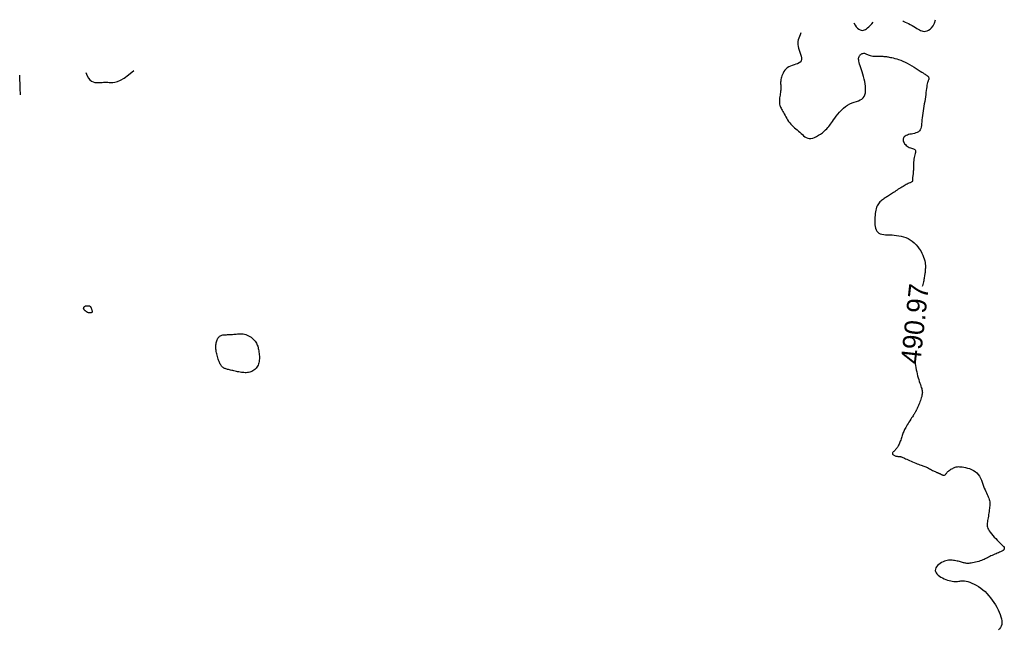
# Model space of a CAD drawing. Header units: millimetres. Extents: x 32690613 to 32693367, y 5343692 to 5344708.
# Tile 632 of 656: x 32692750 to 32692800, y 5344578 to 5344609. Entities that reach past the tile are written whole.
import ezdxf
from ezdxf.enums import TextEntityAlignment as Align

# ---------------------------------------------------------------- set-up
doc = ezdxf.new("R2010")
doc.units = ezdxf.units.MM
doc.header["$LTSCALE"] = 20
doc.layers.add('02-DGM_HL_491.00', color=62, linetype='Continuous')

msp = doc.modelspace()

# ---------------------------------------------------------------- linework, layer by layer
at = {"layer": '02-DGM_HL_491.00', "elevation": 491, "flags": 128}
for points in [[(32692792.09, 5344608.737), (32692792.157, 5344608.626), (32692792.223, 5344608.537), (32692792.287, 5344608.467), (32692792.35, 5344608.416), (32692792.412, 5344608.382), (32692792.471, 5344608.362), (32692792.529, 5344608.355), (32692792.584, 5344608.36), (32692792.638, 5344608.375), (32692792.691, 5344608.4), (32692792.744, 5344608.435), (32692792.801, 5344608.481), (32692792.862, 5344608.537), (32692792.929, 5344608.605), (32692793.005, 5344608.685), (32692793.089, 5344608.776)], [(32692794.588, 5344608.835), (32692794.603, 5344608.828), (32692794.645, 5344608.808), (32692794.708, 5344608.779), (32692794.787, 5344608.741), (32692794.876, 5344608.698), (32692794.971, 5344608.65), (32692795.066, 5344608.6), (32692795.155, 5344608.551), (32692795.236, 5344608.503), (32692795.308, 5344608.459), (32692795.373, 5344608.419), (32692795.435, 5344608.383), (32692795.494, 5344608.353), (32692795.553, 5344608.33), (32692795.614, 5344608.314), (32692795.679, 5344608.307), (32692795.75, 5344608.31), (32692795.824, 5344608.326), (32692795.901, 5344608.358), (32692795.979, 5344608.411), (32692796.055, 5344608.488), (32692796.127, 5344608.593), (32692796.194, 5344608.729), (32692796.253, 5344608.9)], [(32692789.408, 5344608.232), (32692789.364, 5344608.134), (32692789.325, 5344608.044), (32692789.293, 5344607.96), (32692789.268, 5344607.878), (32692789.251, 5344607.798), (32692789.244, 5344607.717), (32692789.246, 5344607.632), (32692789.259, 5344607.542), (32692789.284, 5344607.446), (32692789.316, 5344607.345), (32692789.351, 5344607.242), (32692789.385, 5344607.141), (32692789.412, 5344607.042), (32692789.429, 5344606.951), (32692789.431, 5344606.868), (32692789.414, 5344606.798), (32692789.374, 5344606.741), (32692789.314, 5344606.696), (32692789.239, 5344606.659), (32692789.153, 5344606.628), (32692789.06, 5344606.599), (32692788.965, 5344606.569), (32692788.872, 5344606.536), (32692788.786, 5344606.495), (32692788.71, 5344606.446), (32692788.643, 5344606.388), (32692788.587, 5344606.324), (32692788.538, 5344606.256), (32692788.498, 5344606.186), (32692788.465, 5344606.115), (32692788.438, 5344606.046), (32692788.417, 5344605.98), (32692788.401, 5344605.92), (32692788.389, 5344605.864), (32692788.382, 5344605.812), (32692788.377, 5344605.763), (32692788.375, 5344605.718), (32692788.374, 5344605.674), (32692788.375, 5344605.631), (32692788.377, 5344605.59), (32692788.378, 5344605.548), (32692788.38, 5344605.506), (32692788.38, 5344605.462), (32692788.38, 5344605.416), (32692788.379, 5344605.368), (32692788.376, 5344605.316), (32692788.371, 5344605.26), (32692788.364, 5344605.2), (32692788.355, 5344605.135), (32692788.345, 5344605.066), (32692788.334, 5344604.994), (32692788.324, 5344604.921), (32692788.315, 5344604.849), (32692788.31, 5344604.779), (32692788.308, 5344604.712), (32692788.31, 5344604.65), (32692788.318, 5344604.593), (32692788.331, 5344604.541), (32692788.349, 5344604.492), (32692788.371, 5344604.445), (32692788.397, 5344604.397), (32692788.425, 5344604.347), (32692788.456, 5344604.294), (32692788.489, 5344604.236), (32692788.524, 5344604.172), (32692788.56, 5344604.102), (32692788.598, 5344604.029), (32692788.639, 5344603.953), (32692788.682, 5344603.876), (32692788.729, 5344603.8), (32692788.779, 5344603.725), (32692788.834, 5344603.654), (32692788.892, 5344603.587), (32692788.954, 5344603.523), (32692789.018, 5344603.463), (32692789.085, 5344603.404), (32692789.152, 5344603.347), (32692789.22, 5344603.29), (32692789.287, 5344603.233), (32692789.353, 5344603.174), (32692789.417, 5344603.113), (32692789.48, 5344603.053), (32692789.544, 5344602.995), (32692789.609, 5344602.944), (32692789.677, 5344602.902), (32692789.75, 5344602.871), (32692789.828, 5344602.854), (32692789.913, 5344602.854), (32692790.006, 5344602.873), (32692790.104, 5344602.908), (32692790.205, 5344602.956), (32692790.307, 5344603.015), (32692790.406, 5344603.081), (32692790.5, 5344603.15), (32692790.586, 5344603.221), (32692790.663, 5344603.288), (32692790.727, 5344603.351), (32692790.782, 5344603.41), (32692790.829, 5344603.468), (32692790.872, 5344603.526), (32692790.914, 5344603.586), (32692790.957, 5344603.652), (32692791.005, 5344603.724), (32692791.06, 5344603.804), (32692791.124, 5344603.895), (32692791.197, 5344603.993), (32692791.278, 5344604.095), (32692791.367, 5344604.198), (32692791.463, 5344604.299), (32692791.564, 5344604.395), (32692791.67, 5344604.481), (32692791.781, 5344604.555), (32692791.894, 5344604.615), (32692792.008, 5344604.663), (32692792.12, 5344604.703), (32692792.229, 5344604.739), (32692792.331, 5344604.775), (32692792.423, 5344604.815), (32692792.505, 5344604.862), (32692792.573, 5344604.92), (32692792.625, 5344604.992), (32692792.662, 5344605.077), (32692792.686, 5344605.173), (32692792.698, 5344605.279), (32692792.699, 5344605.392), (32692792.69, 5344605.511), (32692792.674, 5344605.633), (32692792.651, 5344605.757), (32692792.623, 5344605.88), (32692792.591, 5344606.003), (32692792.557, 5344606.122), (32692792.521, 5344606.238), (32692792.486, 5344606.349), (32692792.452, 5344606.453), (32692792.421, 5344606.549), (32692792.394, 5344606.636), (32692792.373, 5344606.714), (32692792.357, 5344606.782), (32692792.347, 5344606.842), (32692792.343, 5344606.895), (32692792.343, 5344606.941), (32692792.35, 5344606.982), (32692792.361, 5344607.019), (32692792.378, 5344607.053), (32692792.4, 5344607.083), (32692792.427, 5344607.111), (32692792.457, 5344607.136), (32692792.491, 5344607.156), (32692792.526, 5344607.172), (32692792.563, 5344607.183), (32692792.6, 5344607.188), (32692792.637, 5344607.188), (32692792.673, 5344607.181), (32692792.71, 5344607.169), (32692792.747, 5344607.153), (32692792.787, 5344607.135), (32692792.83, 5344607.115), (32692792.877, 5344607.096), (32692792.93, 5344607.078), (32692792.989, 5344607.063), (32692793.056, 5344607.051), (32692793.128, 5344607.044), (32692793.204, 5344607.039), (32692793.281, 5344607.036), (32692793.358, 5344607.035), (32692793.433, 5344607.035), (32692793.502, 5344607.035), (32692793.566, 5344607.035), (32692793.621, 5344607.034), (32692793.671, 5344607.031), (32692793.716, 5344607.027), (32692793.759, 5344607.022), (32692793.803, 5344607.015), (32692793.85, 5344607.006), (32692793.901, 5344606.996), (32692793.96, 5344606.984), (32692794.028, 5344606.969), (32692794.104, 5344606.952), (32692794.188, 5344606.932), (32692794.28, 5344606.907), (32692794.378, 5344606.876), (32692794.481, 5344606.84), (32692794.59, 5344606.797), (32692794.703, 5344606.746), (32692794.819, 5344606.687), (32692794.937, 5344606.622), (32692795.053, 5344606.553), (32692795.167, 5344606.483), (32692795.276, 5344606.413), (32692795.378, 5344606.347), (32692795.47, 5344606.285), (32692795.552, 5344606.231), (32692795.62, 5344606.187), (32692795.677, 5344606.151), (32692795.723, 5344606.122), (32692795.76, 5344606.099), (32692795.79, 5344606.08), (32692795.814, 5344606.064), (32692795.834, 5344606.049), (32692795.851, 5344606.035), (32692795.867, 5344606.019), (32692795.881, 5344606.002), (32692795.893, 5344605.985), (32692795.903, 5344605.967), (32692795.911, 5344605.948), (32692795.916, 5344605.93), (32692795.918, 5344605.911), (32692795.917, 5344605.894), (32692795.912, 5344605.876), (32692795.905, 5344605.858), (32692795.895, 5344605.837), (32692795.884, 5344605.812), (32692795.871, 5344605.782), (32692795.857, 5344605.744), (32692795.843, 5344605.697), (32692795.829, 5344605.64), (32692795.817, 5344605.571), (32692795.804, 5344605.491), (32692795.792, 5344605.402), (32692795.78, 5344605.304), (32692795.767, 5344605.2), (32692795.753, 5344605.09), (32692795.738, 5344604.975), (32692795.721, 5344604.857), (32692795.702, 5344604.738), (32692795.682, 5344604.617), (32692795.661, 5344604.496), (32692795.64, 5344604.375), (32692795.62, 5344604.256), (32692795.602, 5344604.138), (32692795.586, 5344604.023), (32692795.573, 5344603.911), (32692795.563, 5344603.803), (32692795.555, 5344603.7), (32692795.547, 5344603.604), (32692795.536, 5344603.513), (32692795.521, 5344603.431), (32692795.501, 5344603.357), (32692795.471, 5344603.292), (32692795.432, 5344603.238), (32692795.382, 5344603.195), (32692795.321, 5344603.161), (32692795.253, 5344603.135), (32692795.18, 5344603.114), (32692795.104, 5344603.097), (32692795.028, 5344603.082), (32692794.954, 5344603.067), (32692794.884, 5344603.05), (32692794.82, 5344603.03), (32692794.763, 5344603.006), (32692794.715, 5344602.979), (32692794.674, 5344602.948), (32692794.642, 5344602.914), (32692794.619, 5344602.876), (32692794.605, 5344602.834), (32692794.602, 5344602.789), (32692794.609, 5344602.741), (32692794.625, 5344602.69), (32692794.65, 5344602.639), (32692794.683, 5344602.589), (32692794.722, 5344602.541), (32692794.766, 5344602.496), (32692794.814, 5344602.457), (32692794.866, 5344602.424), (32692794.92, 5344602.398), (32692794.975, 5344602.379), (32692795.029, 5344602.363), (32692795.08, 5344602.349), (32692795.126, 5344602.335), (32692795.166, 5344602.318), (32692795.198, 5344602.298), (32692795.22, 5344602.271), (32692795.231, 5344602.236), (32692795.233, 5344602.194), (32692795.228, 5344602.144), (32692795.217, 5344602.088), (32692795.202, 5344602.026), (32692795.185, 5344601.959), (32692795.169, 5344601.886), (32692795.154, 5344601.81), (32692795.144, 5344601.729), (32692795.136, 5344601.647), (32692795.132, 5344601.563), (32692795.129, 5344601.48), (32692795.128, 5344601.399), (32692795.127, 5344601.322), (32692795.125, 5344601.249), (32692795.123, 5344601.183), (32692795.12, 5344601.124), (32692795.115, 5344601.072), (32692795.11, 5344601.026), (32692795.104, 5344600.985), (32692795.098, 5344600.949), (32692795.093, 5344600.916), (32692795.089, 5344600.885), (32692795.086, 5344600.856), (32692795.085, 5344600.829), (32692795.085, 5344600.802), (32692795.085, 5344600.776), (32692795.085, 5344600.752), (32692795.084, 5344600.729), (32692795.081, 5344600.708), (32692795.076, 5344600.689), (32692795.068, 5344600.672), (32692795.057, 5344600.657), (32692795.041, 5344600.644), (32692795.022, 5344600.631), (32692794.998, 5344600.618), (32692794.97, 5344600.605), (32692794.938, 5344600.591), (32692794.902, 5344600.575), (32692794.862, 5344600.556), (32692794.816, 5344600.534), (32692794.767, 5344600.509), (32692794.715, 5344600.481), (32692794.659, 5344600.45), (32692794.602, 5344600.417), (32692794.542, 5344600.383), (32692794.482, 5344600.346), (32692794.421, 5344600.308), (32692794.36, 5344600.268), (32692794.299, 5344600.228), (32692794.239, 5344600.188), (32692794.18, 5344600.147), (32692794.123, 5344600.108), (32692794.067, 5344600.069), (32692794.012, 5344600.032), (32692793.96, 5344599.998), (32692793.911, 5344599.966), (32692793.863, 5344599.936), (32692793.817, 5344599.908), (32692793.773, 5344599.88), (32692793.729, 5344599.853), (32692793.686, 5344599.826), (32692793.643, 5344599.798), (32692793.6, 5344599.769), (32692793.556, 5344599.738), (32692793.512, 5344599.705), (32692793.469, 5344599.668), (32692793.427, 5344599.628), (32692793.387, 5344599.584), (32692793.349, 5344599.534), (32692793.315, 5344599.48), (32692793.284, 5344599.419), (32692793.257, 5344599.353), (32692793.235, 5344599.28), (32692793.216, 5344599.202), (32692793.2, 5344599.119), (32692793.188, 5344599.032), (32692793.179, 5344598.941), (32692793.172, 5344598.848), (32692793.167, 5344598.752), (32692793.165, 5344598.654), (32692793.165, 5344598.557), (32692793.171, 5344598.461), (32692793.182, 5344598.37), (32692793.201, 5344598.284), (32692793.228, 5344598.207), (32692793.264, 5344598.139), (32692793.312, 5344598.082), (32692793.373, 5344598.039), (32692793.444, 5344598.007), (32692793.525, 5344597.984), (32692793.616, 5344597.969), (32692793.714, 5344597.959), (32692793.818, 5344597.953), (32692793.927, 5344597.949), (32692794.041, 5344597.944), (32692794.157, 5344597.936), (32692794.275, 5344597.925), (32692794.393, 5344597.909), (32692794.512, 5344597.886), (32692794.63, 5344597.855), (32692794.745, 5344597.815), (32692794.858, 5344597.764), (32692794.967, 5344597.702), (32692795.072, 5344597.627), (32692795.171, 5344597.541), (32692795.264, 5344597.446), (32692795.35, 5344597.345), (32692795.428, 5344597.24), (32692795.498, 5344597.133), (32692795.559, 5344597.025), (32692795.61, 5344596.921), (32692795.65, 5344596.821), (32692795.681, 5344596.726), (32692795.704, 5344596.635), (32692795.72, 5344596.55), (32692795.73, 5344596.47), (32692795.735, 5344596.394), (32692795.736, 5344596.324), (32692795.735, 5344596.259), (32692795.733, 5344596.199), (32692795.73, 5344596.143), (32692795.725, 5344596.09), (32692795.72, 5344596.039), (32692795.713, 5344595.99), (32692795.706, 5344595.941), (32692795.699, 5344595.891), (32692795.691, 5344595.84), (32692795.682, 5344595.786), (32692795.673, 5344595.73), (32692795.663, 5344595.672), (32692795.651, 5344595.613), (32692795.639, 5344595.552), (32692795.624, 5344595.489), (32692795.608, 5344595.427), (32692795.59, 5344595.363), (32692795.578, 5344595.329)], [(32692749.7, 5344605.079), (32692749.688, 5344605.409), (32692749.678, 5344605.656), (32692749.671, 5344605.834), (32692749.666, 5344605.953), (32692749.664, 5344606.025), (32692749.662, 5344606.062), (32692749.662, 5344606.076), (32692749.661, 5344606.079)], [(32692753.034, 5344606.21), (32692753.093, 5344606.046), (32692753.16, 5344605.922), (32692753.233, 5344605.831), (32692753.312, 5344605.769), (32692753.393, 5344605.73), (32692753.476, 5344605.71), (32692753.558, 5344605.702), (32692753.638, 5344605.701), (32692753.714, 5344605.703), (32692753.787, 5344605.707), (32692753.859, 5344605.711), (32692753.929, 5344605.714), (32692753.999, 5344605.717), (32692754.071, 5344605.718), (32692754.144, 5344605.716), (32692754.221, 5344605.711), (32692754.302, 5344605.704), (32692754.394, 5344605.702), (32692754.501, 5344605.714), (32692754.629, 5344605.749), (32692754.785, 5344605.816), (32692754.974, 5344605.926), (32692755.202, 5344606.086), (32692755.475, 5344606.306)], [(32692795.22, 5344591.434), (32692795.226, 5344591.39), (32692795.24, 5344591.294), (32692795.256, 5344591.193), (32692795.275, 5344591.089), (32692795.295, 5344590.983), (32692795.319, 5344590.878), (32692795.344, 5344590.776), (32692795.372, 5344590.677), (32692795.4, 5344590.583), (32692795.429, 5344590.493), (32692795.457, 5344590.408), (32692795.484, 5344590.329), (32692795.509, 5344590.256), (32692795.531, 5344590.191), (32692795.549, 5344590.132), (32692795.564, 5344590.08), (32692795.575, 5344590.032), (32692795.581, 5344589.986), (32692795.584, 5344589.94), (32692795.582, 5344589.894), (32692795.576, 5344589.844), (32692795.565, 5344589.789), (32692795.549, 5344589.728), (32692795.529, 5344589.662), (32692795.507, 5344589.593), (32692795.482, 5344589.522), (32692795.457, 5344589.452), (32692795.431, 5344589.383), (32692795.405, 5344589.319), (32692795.381, 5344589.259), (32692795.359, 5344589.207), (32692795.339, 5344589.16), (32692795.321, 5344589.12), (32692795.305, 5344589.084), (32692795.29, 5344589.053), (32692795.277, 5344589.026), (32692795.264, 5344589.002), (32692795.252, 5344588.979), (32692795.24, 5344588.959), (32692795.229, 5344588.938), (32692795.216, 5344588.917), (32692795.201, 5344588.893), (32692795.184, 5344588.865), (32692795.163, 5344588.833), (32692795.138, 5344588.794), (32692795.109, 5344588.748), (32692795.074, 5344588.694), (32692795.034, 5344588.632), (32692794.992, 5344588.566), (32692794.947, 5344588.495), (32692794.902, 5344588.423), (32692794.858, 5344588.352), (32692794.816, 5344588.282), (32692794.777, 5344588.215), (32692794.742, 5344588.154), (32692794.711, 5344588.097), (32692794.683, 5344588.043), (32692794.658, 5344587.992), (32692794.636, 5344587.942), (32692794.615, 5344587.892), (32692794.595, 5344587.842), (32692794.576, 5344587.79), (32692794.558, 5344587.736), (32692794.539, 5344587.68), (32692794.52, 5344587.623), (32692794.501, 5344587.566), (32692794.482, 5344587.508), (32692794.462, 5344587.452), (32692794.442, 5344587.397), (32692794.421, 5344587.345), (32692794.4, 5344587.296), (32692794.378, 5344587.249), (32692794.355, 5344587.206), (32692794.331, 5344587.164), (32692794.306, 5344587.125), (32692794.28, 5344587.089), (32692794.252, 5344587.054), (32692794.223, 5344587.02), (32692794.192, 5344586.989), (32692794.162, 5344586.958), (32692794.132, 5344586.93), (32692794.106, 5344586.902), (32692794.083, 5344586.876), (32692794.067, 5344586.852), (32692794.058, 5344586.829), (32692794.057, 5344586.807), (32692794.066, 5344586.786), (32692794.084, 5344586.767), (32692794.109, 5344586.749), (32692794.138, 5344586.733), (32692794.171, 5344586.719), (32692794.206, 5344586.707), (32692794.241, 5344586.697), (32692794.274, 5344586.689), (32692794.304, 5344586.684), (32692794.331, 5344586.68), (32692794.356, 5344586.678), (32692794.379, 5344586.676), (32692794.402, 5344586.674), (32692794.424, 5344586.672), (32692794.447, 5344586.669), (32692794.471, 5344586.664), (32692794.497, 5344586.658), (32692794.526, 5344586.648), (32692794.557, 5344586.637), (32692794.593, 5344586.622), (32692794.634, 5344586.605), (32692794.68, 5344586.585), (32692794.732, 5344586.561), (32692794.792, 5344586.534), (32692794.86, 5344586.504), (32692794.933, 5344586.471), (32692795.011, 5344586.436), (32692795.09, 5344586.401), (32692795.171, 5344586.366), (32692795.249, 5344586.332), (32692795.325, 5344586.301), (32692795.394, 5344586.274), (32692795.458, 5344586.25), (32692795.515, 5344586.23), (32692795.568, 5344586.213), (32692795.616, 5344586.197), (32692795.663, 5344586.181), (32692795.708, 5344586.165), (32692795.754, 5344586.147), (32692795.801, 5344586.127), (32692795.849, 5344586.104), (32692795.9, 5344586.078), (32692795.951, 5344586.051), (32692796.002, 5344586.023), (32692796.053, 5344585.995), (32692796.101, 5344585.967), (32692796.148, 5344585.942), (32692796.19, 5344585.919), (32692796.229, 5344585.9), (32692796.263, 5344585.884), (32692796.294, 5344585.87), (32692796.322, 5344585.859), (32692796.347, 5344585.85), (32692796.368, 5344585.842), (32692796.387, 5344585.836), (32692796.404, 5344585.83), (32692796.419, 5344585.824), (32692796.433, 5344585.819), (32692796.446, 5344585.813), (32692796.459, 5344585.807), (32692796.472, 5344585.8), (32692796.486, 5344585.793), (32692796.503, 5344585.784), (32692796.521, 5344585.774), (32692796.542, 5344585.762), (32692796.566, 5344585.75), (32692796.591, 5344585.738), (32692796.617, 5344585.727), (32692796.643, 5344585.719), (32692796.669, 5344585.714), (32692796.693, 5344585.713), (32692796.714, 5344585.717), (32692796.734, 5344585.727), (32692796.751, 5344585.742), (32692796.768, 5344585.762), (32692796.785, 5344585.786), (32692796.804, 5344585.812), (32692796.825, 5344585.841), (32692796.85, 5344585.871), (32692796.879, 5344585.902), (32692796.913, 5344585.933), (32692796.952, 5344585.963), (32692796.994, 5344585.992), (32692797.039, 5344586.019), (32692797.085, 5344586.045), (32692797.131, 5344586.069), (32692797.176, 5344586.091), (32692797.218, 5344586.11), (32692797.258, 5344586.125), (32692797.296, 5344586.138), (32692797.335, 5344586.147), (32692797.376, 5344586.152), (32692797.422, 5344586.155), (32692797.474, 5344586.153), (32692797.535, 5344586.148), (32692797.606, 5344586.139), (32692797.689, 5344586.126), (32692797.78, 5344586.108), (32692797.878, 5344586.084), (32692797.98, 5344586.053), (32692798.081, 5344586.014), (32692798.179, 5344585.966), (32692798.272, 5344585.908), (32692798.355, 5344585.839), (32692798.428, 5344585.758), (32692798.49, 5344585.668), (32692798.543, 5344585.57), (32692798.589, 5344585.468), (32692798.63, 5344585.363), (32692798.667, 5344585.259), (32692798.702, 5344585.158), (32692798.736, 5344585.062), (32692798.771, 5344584.973), (32692798.807, 5344584.891), (32692798.843, 5344584.815), (32692798.877, 5344584.744), (32692798.908, 5344584.677), (32692798.937, 5344584.612), (32692798.962, 5344584.55), (32692798.983, 5344584.488), (32692798.998, 5344584.426), (32692799.008, 5344584.363), (32692799.013, 5344584.299), (32692799.015, 5344584.234), (32692799.012, 5344584.167), (32692799.007, 5344584.098), (32692799, 5344584.027), (32692798.99, 5344583.952), (32692798.979, 5344583.874), (32692798.967, 5344583.794), (32692798.954, 5344583.713), (32692798.941, 5344583.633), (32692798.928, 5344583.554), (32692798.915, 5344583.478), (32692798.903, 5344583.407), (32692798.893, 5344583.34), (32692798.884, 5344583.281), (32692798.879, 5344583.226), (32692798.877, 5344583.174), (32692798.882, 5344583.123), (32692798.894, 5344583.071), (32692798.914, 5344583.016), (32692798.944, 5344582.957), (32692798.985, 5344582.891), (32692799.038, 5344582.818), (32692799.101, 5344582.739), (32692799.171, 5344582.656), (32692799.245, 5344582.573), (32692799.319, 5344582.491), (32692799.391, 5344582.414), (32692799.459, 5344582.344), (32692799.519, 5344582.284), (32692799.568, 5344582.235), (32692799.608, 5344582.197), (32692799.64, 5344582.167), (32692799.664, 5344582.145), (32692799.683, 5344582.129), (32692799.698, 5344582.117), (32692799.708, 5344582.107), (32692799.717, 5344582.099), (32692799.725, 5344582.09), (32692799.732, 5344582.08), (32692799.738, 5344582.071), (32692799.743, 5344582.06), (32692799.747, 5344582.049), (32692799.75, 5344582.038), (32692799.752, 5344582.027), (32692799.753, 5344582.016), (32692799.753, 5344582.004), (32692799.751, 5344581.993), (32692799.749, 5344581.982), (32692799.746, 5344581.97), (32692799.742, 5344581.959), (32692799.737, 5344581.948), (32692799.731, 5344581.937), (32692799.724, 5344581.926), (32692799.716, 5344581.916), (32692799.706, 5344581.905), (32692799.694, 5344581.894), (32692799.677, 5344581.882), (32692799.657, 5344581.868), (32692799.63, 5344581.854), (32692799.598, 5344581.838), (32692799.558, 5344581.819), (32692799.51, 5344581.799), (32692799.455, 5344581.776), (32692799.395, 5344581.751), (32692799.332, 5344581.725), (32692799.266, 5344581.698), (32692799.2, 5344581.67), (32692799.134, 5344581.641), (32692799.071, 5344581.611), (32692799.011, 5344581.582), (32692798.954, 5344581.552), (32692798.899, 5344581.523), (32692798.844, 5344581.494), (32692798.787, 5344581.465), (32692798.729, 5344581.437), (32692798.667, 5344581.409), (32692798.6, 5344581.383), (32692798.528, 5344581.357), (32692798.452, 5344581.333), (32692798.373, 5344581.31), (32692798.294, 5344581.29), (32692798.215, 5344581.272), (32692798.139, 5344581.256), (32692798.067, 5344581.244), (32692798.002, 5344581.236), (32692797.943, 5344581.231), (32692797.89, 5344581.23), (32692797.843, 5344581.232), (32692797.798, 5344581.237), (32692797.756, 5344581.245), (32692797.713, 5344581.255), (32692797.67, 5344581.266), (32692797.625, 5344581.279), (32692797.575, 5344581.294), (32692797.522, 5344581.309), (32692797.467, 5344581.324), (32692797.409, 5344581.339), (32692797.348, 5344581.353), (32692797.287, 5344581.366), (32692797.224, 5344581.377), (32692797.162, 5344581.386), (32692797.099, 5344581.393), (32692797.036, 5344581.396), (32692796.972, 5344581.396), (32692796.908, 5344581.39), (32692796.842, 5344581.38), (32692796.776, 5344581.364), (32692796.707, 5344581.341), (32692796.636, 5344581.31), (32692796.564, 5344581.272), (32692796.492, 5344581.228), (32692796.424, 5344581.177), (32692796.362, 5344581.122), (32692796.31, 5344581.064), (32692796.269, 5344581.003), (32692796.244, 5344580.94), (32692796.236, 5344580.878), (32692796.249, 5344580.816), (32692796.279, 5344580.755), (32692796.326, 5344580.696), (32692796.385, 5344580.64), (32692796.454, 5344580.587), (32692796.531, 5344580.537), (32692796.613, 5344580.492), (32692796.698, 5344580.451), (32692796.783, 5344580.415), (32692796.866, 5344580.385), (32692796.949, 5344580.359), (32692797.029, 5344580.339), (32692797.106, 5344580.324), (32692797.18, 5344580.313), (32692797.25, 5344580.308), (32692797.315, 5344580.308), (32692797.375, 5344580.313), (32692797.432, 5344580.321), (32692797.487, 5344580.33), (32692797.543, 5344580.338), (32692797.602, 5344580.344), (32692797.665, 5344580.345), (32692797.736, 5344580.341), (32692797.815, 5344580.328), (32692797.904, 5344580.305), (32692798.002, 5344580.273), (32692798.107, 5344580.231), (32692798.217, 5344580.18), (32692798.329, 5344580.12), (32692798.443, 5344580.051), (32692798.556, 5344579.974), (32692798.666, 5344579.888), (32692798.771, 5344579.795), (32692798.871, 5344579.694), (32692798.967, 5344579.588), (32692799.057, 5344579.476), (32692799.142, 5344579.361), (32692799.223, 5344579.242), (32692799.298, 5344579.121), (32692799.368, 5344578.998), (32692799.432, 5344578.876), (32692799.49, 5344578.755), (32692799.54, 5344578.636), (32692799.581, 5344578.52), (32692799.611, 5344578.41), (32692799.629, 5344578.305), (32692799.634, 5344578.208), (32692799.624, 5344578.119), (32692799.599, 5344578.04), (32692799.561, 5344577.969), (32692799.512, 5344577.907), (32692799.454, 5344577.853)]]:
    msp.add_lwpolyline(points, dxfattribs=at)
for points in [[(32692753.157, 5344593.986), (32692753.134, 5344593.994), (32692753.113, 5344594.003), (32692753.093, 5344594.013), (32692753.075, 5344594.025), (32692753.057, 5344594.037), (32692753.04, 5344594.05), (32692753.024, 5344594.064), (32692753.008, 5344594.077), (32692752.991, 5344594.092), (32692752.976, 5344594.106), (32692752.961, 5344594.121), (32692752.947, 5344594.136), (32692752.936, 5344594.151), (32692752.926, 5344594.167), (32692752.919, 5344594.184), (32692752.915, 5344594.2), (32692752.915, 5344594.218), (32692752.918, 5344594.235), (32692752.923, 5344594.252), (32692752.932, 5344594.269), (32692752.942, 5344594.284), (32692752.954, 5344594.298), (32692752.968, 5344594.311), (32692752.983, 5344594.322), (32692752.998, 5344594.33), (32692753.015, 5344594.336), (32692753.031, 5344594.341), (32692753.049, 5344594.344), (32692753.066, 5344594.346), (32692753.084, 5344594.346), (32692753.101, 5344594.346), (32692753.119, 5344594.346), (32692753.136, 5344594.345), (32692753.153, 5344594.344), (32692753.169, 5344594.343), (32692753.185, 5344594.341), (32692753.2, 5344594.337), (32692753.214, 5344594.333), (32692753.227, 5344594.327), (32692753.24, 5344594.319), (32692753.251, 5344594.31), (32692753.261, 5344594.298), (32692753.27, 5344594.285), (32692753.279, 5344594.27), (32692753.288, 5344594.254), (32692753.296, 5344594.235), (32692753.304, 5344594.214), (32692753.313, 5344594.192), (32692753.321, 5344594.168), (32692753.329, 5344594.142), (32692753.336, 5344594.117), (32692753.342, 5344594.091), (32692753.345, 5344594.067), (32692753.345, 5344594.044), (32692753.341, 5344594.024), (32692753.332, 5344594.007), (32692753.319, 5344593.994), (32692753.302, 5344593.984), (32692753.281, 5344593.978), (32692753.258, 5344593.975), (32692753.233, 5344593.974), (32692753.207, 5344593.976), (32692753.182, 5344593.98)], [(32692760.185, 5344592.871), (32692760.234, 5344592.873), (32692760.283, 5344592.875), (32692760.334, 5344592.877), (32692760.385, 5344592.879), (32692760.438, 5344592.882), (32692760.494, 5344592.886), (32692760.551, 5344592.89), (32692760.612, 5344592.895), (32692760.676, 5344592.901), (32692760.743, 5344592.907), (32692760.811, 5344592.911), (32692760.882, 5344592.913), (32692760.953, 5344592.912), (32692761.025, 5344592.906), (32692761.097, 5344592.894), (32692761.168, 5344592.876), (32692761.237, 5344592.851), (32692761.304, 5344592.819), (32692761.369, 5344592.781), (32692761.431, 5344592.739), (32692761.489, 5344592.693), (32692761.542, 5344592.644), (32692761.591, 5344592.594), (32692761.634, 5344592.543), (32692761.67, 5344592.493), (32692761.702, 5344592.443), (32692761.729, 5344592.392), (32692761.751, 5344592.34), (32692761.77, 5344592.287), (32692761.786, 5344592.232), (32692761.8, 5344592.174), (32692761.813, 5344592.114), (32692761.825, 5344592.05), (32692761.835, 5344591.984), (32692761.844, 5344591.915), (32692761.85, 5344591.846), (32692761.855, 5344591.776), (32692761.856, 5344591.706), (32692761.854, 5344591.637), (32692761.849, 5344591.57), (32692761.839, 5344591.505), (32692761.826, 5344591.442), (32692761.808, 5344591.383), (32692761.787, 5344591.326), (32692761.761, 5344591.272), (32692761.732, 5344591.222), (32692761.699, 5344591.175), (32692761.661, 5344591.132), (32692761.62, 5344591.094), (32692761.575, 5344591.059), (32692761.527, 5344591.028), (32692761.476, 5344591.002), (32692761.423, 5344590.979), (32692761.367, 5344590.961), (32692761.309, 5344590.948), (32692761.25, 5344590.939), (32692761.189, 5344590.935), (32692761.128, 5344590.935), (32692761.066, 5344590.938), (32692761.003, 5344590.944), (32692760.939, 5344590.952), (32692760.876, 5344590.963), (32692760.812, 5344590.975), (32692760.749, 5344590.987), (32692760.686, 5344591), (32692760.624, 5344591.014), (32692760.563, 5344591.027), (32692760.504, 5344591.04), (32692760.446, 5344591.053), (32692760.391, 5344591.067), (32692760.338, 5344591.079), (32692760.288, 5344591.092), (32692760.241, 5344591.104), (32692760.197, 5344591.117), (32692760.155, 5344591.13), (32692760.117, 5344591.143), (32692760.081, 5344591.158), (32692760.047, 5344591.175), (32692760.016, 5344591.194), (32692759.987, 5344591.216), (32692759.959, 5344591.24), (32692759.934, 5344591.268), (32692759.91, 5344591.299), (32692759.887, 5344591.334), (32692759.865, 5344591.373), (32692759.844, 5344591.415), (32692759.823, 5344591.462), (32692759.802, 5344591.514), (32692759.781, 5344591.57), (32692759.76, 5344591.63), (32692759.74, 5344591.692), (32692759.72, 5344591.757), (32692759.702, 5344591.823), (32692759.686, 5344591.889), (32692759.671, 5344591.954), (32692759.66, 5344592.017), (32692759.651, 5344592.078), (32692759.645, 5344592.136), (32692759.641, 5344592.193), (32692759.64, 5344592.248), (32692759.642, 5344592.301), (32692759.647, 5344592.353), (32692759.653, 5344592.404), (32692759.663, 5344592.455), (32692759.674, 5344592.506), (32692759.688, 5344592.555), (32692759.705, 5344592.603), (32692759.724, 5344592.648), (32692759.747, 5344592.691), (32692759.772, 5344592.729), (32692759.801, 5344592.763), (32692759.833, 5344592.792), (32692759.869, 5344592.815), (32692759.908, 5344592.832), (32692759.95, 5344592.846), (32692759.995, 5344592.855), (32692760.041, 5344592.862), (32692760.088, 5344592.866), (32692760.136, 5344592.869)]]:
    msp.add_lwpolyline(points, close=True, dxfattribs=at)

# ---------------------------------------------------------------- texts
at = {"layer": '02-DGM_HL_491.00'}
msp.add_text('490.97', height=1, rotation=83.7488, dxfattribs=at).set_placement((32692795.196, 5344593.42, 1965), align=Align.MIDDLE)

doc.saveas('drawing.dxf')
